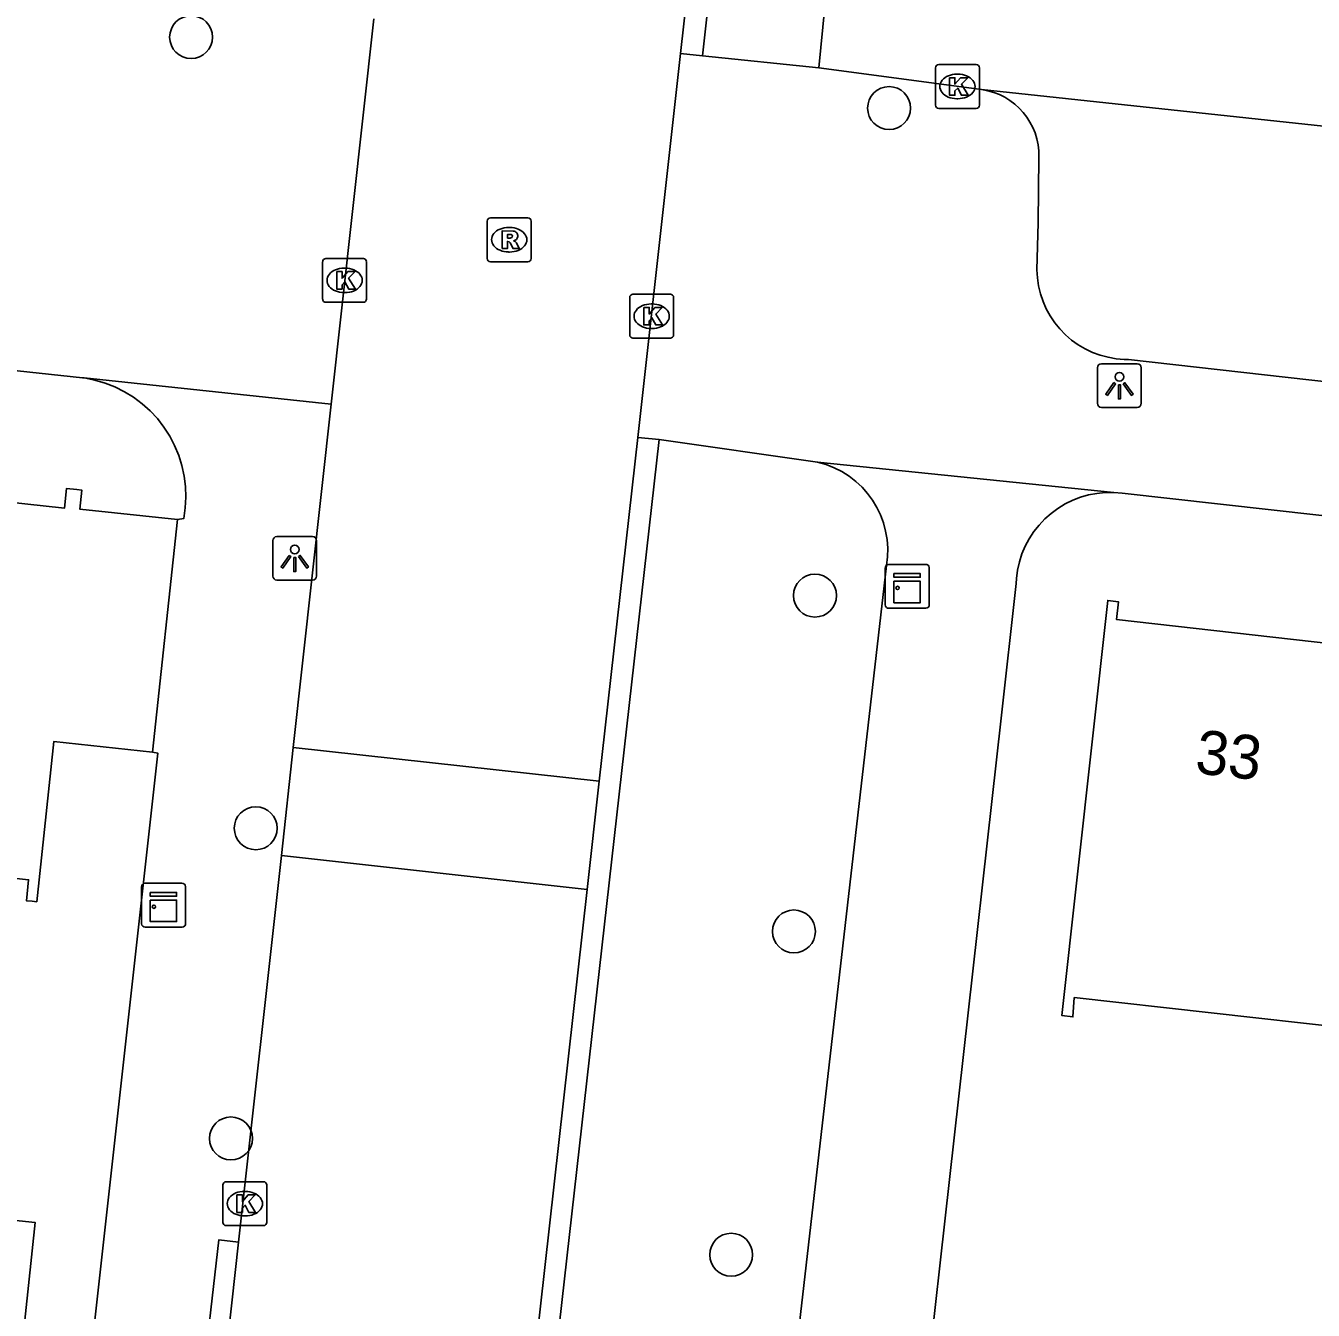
# Model space of a CAD drawing. Extents: x 161928 to 163055, y 386475 to 387428.
# Drawn here: x 162690.3 to 162719.63, y 387189.87 to 387219.14 of the extents above; entities that cross this region are included whole.
import ezdxf

# ---------------------------------------------------------------- set-up
doc = ezdxf.new("R2010")
doc.units = 0
for name, color, linetype in [('IMGEO_Boom', 7, 'Continuous'), ('IMGEO_Kast', 7, 'Continuous'), ('IMGEO_Kolk', 7, 'Continuous'), ('IMGEO_Lichtpunt', 7, 'Continuous'), ('IMGEO_Muur', 7, 'Continuous'), ('IMGEO_Pand', 7, 'Continuous'), ('IMGEO_Pand_nummerreeks', 7, 'Continuous'), ('IMGEO_Rijbaan_lokaal_open', 7, 'Continuous'), ('IMGEO_Rioolput', 7, 'Continuous'), ('IMGEO_Voetpad_open', 7, 'Continuous')]:
    doc.layers.add(name, color=color, linetype=linetype)

msp = doc.modelspace()

# ---------------------------------------------------------------- linework, layer by layer
at = {"layer": 'IMGEO_Boom'}
for centre in [(162694.066, 387218.879), (162709.964, 387217.262), (162708.277, 387206.152), (162695.537, 387200.85), (162707.798, 387198.499), (162694.974, 387193.782), (162706.368, 387191.132)]:
    msp.add_circle(centre, 0.489, dxfattribs=at)
at = {"layer": 'IMGEO_Kast'}
for p, q in [((162709.954, 387206.864), (162710.795, 387206.864)), ((162710.795, 387206.864), (162709.954, 387206.864)), ((162709.879, 387205.939), (162709.879, 387206.78)), ((162709.879, 387206.78), (162709.879, 387205.939)), ((162710.879, 387206.789), (162710.879, 387205.948)), ((162710.879, 387205.948), (162710.879, 387206.789)), ((162710.804, 387205.864), (162709.963, 387205.864)), ((162709.963, 387205.864), (162710.804, 387205.864)), ((162692.939, 387198.673), (162692.939, 387199.514)), ((162692.939, 387199.514), (162692.939, 387198.673)), ((162693.014, 387199.598), (162693.855, 387199.598)), ((162693.855, 387199.598), (162693.014, 387199.598)), ((162693.939, 387199.523), (162693.939, 387198.682)), ((162693.939, 387198.682), (162693.939, 387199.523)), ((162693.864, 387198.598), (162693.023, 387198.598)), ((162693.023, 387198.598), (162693.864, 387198.598))]:
    msp.add_line(p, q, dxfattribs=at)
for points in [[(162710.074, 387206.654), (162710.674, 387206.654), (162710.674, 387206.569), (162710.074, 387206.569), (162710.074, 387206.654)], [(162710.074, 387206.479), (162710.674, 387206.479), (162710.674, 387205.99), (162710.074, 387205.99), (162710.074, 387206.479)], [(162693.134, 387199.388), (162693.734, 387199.388), (162693.734, 387199.303), (162693.134, 387199.303), (162693.134, 387199.388)], [(162693.134, 387199.213), (162693.734, 387199.213), (162693.734, 387198.724), (162693.134, 387198.724), (162693.134, 387199.213)]]:
    msp.add_lwpolyline(points, dxfattribs=at)
for centre in [(162710.158, 387206.328), (162693.218, 387199.062)]:
    msp.add_circle(centre, 0.0377, dxfattribs=at)
for centre, start, end in [((162709.957, 387206.786), 92.4484, 184.2845), ((162709.957, 387206.786), 92.4484, 184.2845), ((162710.801, 387206.786), 2.4484, 94.2845), ((162710.801, 387206.786), 2.4484, 94.2845), ((162709.957, 387205.942), 182.4484, 274.2845), ((162709.957, 387205.942), 182.4484, 274.2845), ((162710.801, 387205.942), 272.4484, 4.2845), ((162710.801, 387205.942), 272.4484, 4.2845), ((162693.017, 387199.52), 92.4484, 184.2845), ((162693.017, 387199.52), 92.4484, 184.2845), ((162693.861, 387199.52), 2.4484, 94.2845), ((162693.861, 387199.52), 2.4484, 94.2845), ((162693.017, 387198.676), 182.4484, 274.2845), ((162693.017, 387198.676), 182.4484, 274.2845), ((162693.861, 387198.676), 272.4484, 4.2845), ((162693.861, 387198.676), 272.4484, 4.2845)]:
    msp.add_arc(centre, 0.0779, start, end, dxfattribs=at)
at = {"layer": 'IMGEO_Kolk'}
for p, q in [((162711.021, 387217.329), (162711.021, 387218.181)), ((162711.096, 387218.255), (162711.948, 387218.255)), ((162711.509, 387218.035), (162711.534, 387218.035)), ((162712.022, 387218.181), (162712.022, 387217.329)), ((162711.532, 387217.475), (162711.507, 387217.475)), ((162711.948, 387217.255), (162711.096, 387217.255)), ((162697.062, 387212.91), (162697.062, 387213.762)), ((162697.137, 387213.836), (162697.989, 387213.836)), ((162697.55, 387213.616), (162697.575, 387213.616)), ((162698.063, 387213.762), (162698.063, 387212.91)), ((162697.573, 387213.056), (162697.548, 387213.056)), ((162704.131, 387213.019), (162704.983, 387213.019)), ((162697.989, 387212.836), (162697.137, 387212.836)), ((162704.056, 387212.093), (162704.056, 387212.945)), ((162704.544, 387212.799), (162704.569, 387212.799)), ((162705.057, 387212.945), (162705.057, 387212.093)), ((162704.567, 387212.239), (162704.542, 387212.239)), ((162704.983, 387212.019), (162704.131, 387212.019)), ((162694.865, 387192.796), (162695.717, 387192.796)), ((162694.79, 387191.87), (162694.79, 387192.722)), ((162695.278, 387192.576), (162695.303, 387192.576)), ((162695.791, 387192.722), (162695.791, 387191.87)), ((162695.301, 387192.016), (162695.276, 387192.016)), ((162695.717, 387191.796), (162694.865, 387191.796))]:
    msp.add_line(p, q, dxfattribs=at)
for points in [[(162711.021, 387217.329), (162711.021, 387218.181)], [(162711.096, 387218.255), (162711.948, 387218.255)], [(162712.022, 387218.181), (162712.022, 387217.329)], [(162711.342, 387217.955), (162711.465, 387217.955), (162711.465, 387217.804), (162711.595, 387217.955), (162711.759, 387217.955), (162711.613, 387217.804), (162711.766, 387217.555), (162711.614, 387217.555), (162711.529, 387217.719), (162711.465, 387217.652), (162711.465, 387217.555), (162711.342, 387217.555), (162711.342, 387217.955)], [(162711.948, 387217.255), (162711.096, 387217.255)], [(162697.062, 387212.91), (162697.062, 387213.762)], [(162697.137, 387213.836), (162697.989, 387213.836)], [(162698.063, 387213.762), (162698.063, 387212.91)], [(162697.383, 387213.536), (162697.506, 387213.536), (162697.506, 387213.385), (162697.636, 387213.536), (162697.8, 387213.536), (162697.654, 387213.385), (162697.807, 387213.136), (162697.655, 387213.136), (162697.57, 387213.3), (162697.506, 387213.233), (162697.506, 387213.136), (162697.383, 387213.136), (162697.383, 387213.536)], [(162704.131, 387213.019), (162704.983, 387213.019)], [(162697.989, 387212.836), (162697.137, 387212.836)], [(162704.056, 387212.093), (162704.056, 387212.945)], [(162704.377, 387212.719), (162704.5, 387212.719), (162704.5, 387212.568), (162704.63, 387212.719), (162704.794, 387212.719), (162704.648, 387212.568), (162704.801, 387212.319), (162704.649, 387212.319), (162704.564, 387212.483), (162704.5, 387212.416), (162704.5, 387212.319), (162704.377, 387212.319), (162704.377, 387212.719)], [(162705.057, 387212.945), (162705.057, 387212.093)], [(162704.983, 387212.019), (162704.131, 387212.019)], [(162694.865, 387192.796), (162695.717, 387192.796)], [(162694.79, 387191.87), (162694.79, 387192.722)], [(162695.111, 387192.496), (162695.234, 387192.496), (162695.234, 387192.345), (162695.364, 387192.496), (162695.528, 387192.496), (162695.382, 387192.345), (162695.535, 387192.096), (162695.383, 387192.096), (162695.298, 387192.26), (162695.234, 387192.193), (162695.234, 387192.096), (162695.111, 387192.096), (162695.111, 387192.496)], [(162695.791, 387192.722), (162695.791, 387191.87)], [(162695.717, 387191.796), (162694.865, 387191.796)]]:
    msp.add_lwpolyline(points, dxfattribs=at)
for centre, start, end in [((162711.098, 387218.179), 91.552, 178.448), ((162711.098, 387218.179), 91.552, 178.448), ((162711.946, 387218.179), 1.552, 88.448), ((162711.946, 387218.179), 1.552, 88.448), ((162711.098, 387217.331), 181.552, 268.448), ((162711.098, 387217.331), 181.552, 268.448), ((162711.946, 387217.331), 271.552, 358.448), ((162711.946, 387217.331), 271.552, 358.448), ((162697.139, 387213.76), 91.552, 178.448), ((162697.139, 387213.76), 91.552, 178.448), ((162697.987, 387213.76), 1.552, 88.448), ((162697.987, 387213.76), 1.552, 88.448), ((162704.133, 387212.943), 91.552, 178.448), ((162704.133, 387212.943), 91.552, 178.448), ((162704.981, 387212.943), 1.552, 88.448), ((162704.981, 387212.943), 1.552, 88.448), ((162697.139, 387212.912), 181.552, 268.448), ((162697.139, 387212.912), 181.552, 268.448), ((162697.987, 387212.912), 271.552, 358.448), ((162697.987, 387212.912), 271.552, 358.448), ((162704.133, 387212.095), 181.552, 268.448), ((162704.133, 387212.095), 181.552, 268.448), ((162704.981, 387212.095), 271.552, 358.448), ((162704.981, 387212.095), 271.552, 358.448), ((162694.867, 387192.72), 91.552, 178.448), ((162694.867, 387192.72), 91.552, 178.448), ((162695.715, 387192.72), 1.552, 88.448), ((162695.715, 387192.72), 1.552, 88.448), ((162694.867, 387191.872), 181.552, 268.448), ((162694.867, 387191.872), 181.552, 268.448), ((162695.715, 387191.872), 271.552, 358.448), ((162695.715, 387191.872), 271.552, 358.448)]:
    msp.add_arc(centre, 0.0765, start, end, dxfattribs=at)
for centre, major_axis, ratio, start_param, end_param in [((162711.508, 387217.755), (-0.387, 0.002), 0.722429, 4.712389, 7.853982), ((162711.533, 387217.755), (-0.39, 0.002), 0.717154, 1.570796, 4.712389), ((162697.549, 387213.336), (-0.387, 0.002), 0.722429, 4.712389, 7.853982), ((162697.574, 387213.336), (-0.39, 0.002), 0.717154, 1.570796, 4.712389), ((162704.543, 387212.519), (-0.387, 0.002), 0.722429, 4.712389, 7.853982), ((162704.568, 387212.519), (-0.39, 0.002), 0.717154, 1.570796, 4.712389), ((162695.277, 387192.296), (-0.387, 0.002), 0.722429, 4.712389, 7.853982), ((162695.302, 387192.296), (-0.39, 0.002), 0.717154, 1.570796, 4.712389)]:
    msp.add_ellipse(centre, major_axis=major_axis, ratio=ratio, start_param=start_param, end_param=end_param, dxfattribs=at)
at = {"layer": 'IMGEO_Lichtpunt'}
for p, q in [((162714.712, 387211.341), (162714.712, 387210.534)), ((162714.712, 387211.341), (162714.712, 387210.534)), ((162715.614, 387211.436), (162714.806, 387211.436)), ((162715.614, 387211.436), (162714.806, 387211.436)), ((162715.708, 387210.534), (162715.708, 387211.341)), ((162715.708, 387210.534), (162715.708, 387211.341)), ((162714.806, 387210.44), (162715.614, 387210.44)), ((162714.806, 387210.44), (162715.614, 387210.44)), ((162696.829, 387207.5), (162696.021, 387207.5)), ((162696.829, 387207.5), (162696.021, 387207.5)), ((162695.927, 387207.405), (162695.927, 387206.598)), ((162695.927, 387207.405), (162695.927, 387206.598)), ((162696.923, 387206.598), (162696.923, 387207.405)), ((162696.923, 387206.598), (162696.923, 387207.405)), ((162696.021, 387206.504), (162696.829, 387206.504)), ((162696.021, 387206.504), (162696.829, 387206.504))]:
    msp.add_line(p, q, dxfattribs=at)
for points in [[(162715.086, 387211.005), (162715.125, 387210.977), (162714.937, 387210.715), (162714.899, 387210.742), (162715.086, 387211.005)], [(162715.188, 387210.957), (162715.235, 387210.957), (162715.235, 387210.635), (162715.188, 387210.635), (162715.188, 387210.957)], [(162715.298, 387210.977), (162715.336, 387211.004), (162715.523, 387210.742), (162715.484, 387210.714), (162715.298, 387210.977)], [(162696.301, 387207.069), (162696.34, 387207.041), (162696.152, 387206.779), (162696.114, 387206.806), (162696.301, 387207.069)], [(162696.403, 387207.021), (162696.45, 387207.021), (162696.45, 387206.699), (162696.403, 387206.699), (162696.403, 387207.021)], [(162696.513, 387207.041), (162696.551, 387207.068), (162696.738, 387206.806), (162696.699, 387206.778), (162696.513, 387207.041)]]:
    msp.add_lwpolyline(points, dxfattribs=at)
for centre in [(162715.211, 387211.139), (162696.426, 387207.203)]:
    msp.add_circle(centre, 0.0994, dxfattribs=at)
for centre, start, end in [((162714.806, 387211.341), 90, 180), ((162714.806, 387211.341), 90, 180), ((162715.614, 387211.341), 0, 90), ((162715.614, 387211.341), 0, 90), ((162714.806, 387210.534), 180, 270), ((162714.806, 387210.534), 180, 270), ((162715.614, 387210.534), 270, 0), ((162715.614, 387210.534), 270, 360), ((162696.021, 387207.405), 90, 180), ((162696.021, 387207.405), 90, 180), ((162696.829, 387207.405), 0, 90), ((162696.829, 387207.405), 0, 90), ((162696.021, 387206.598), 180, 270), ((162696.021, 387206.598), 180, 270), ((162696.829, 387206.598), 270, 0), ((162696.829, 387206.598), 270, 360)]:
    msp.add_arc(centre, 0.0946, start, end, dxfattribs=at)
at = {"layer": 'IMGEO_Muur'}
msp.add_lwpolyline([(162712.515, 387203.36), (162710.587, 387186.13)], dxfattribs=at)
at = {"layer": 'IMGEO_Pand'}
for points in [[(162685.052, 387208.811), (162691.181, 387208.144), (162691.229, 387208.594), (162691.463, 387208.568), (162691.575, 387208.556), (162691.529, 387208.125), (162693.755, 387207.885)], [(162693.186, 387202.587), (162693.755, 387207.885)], [(162721.395, 387204.905), (162715.144, 387205.609), (162715.189, 387206.014), (162714.945, 387206.042), (162713.901, 387196.582), (162714.151, 387196.551), (162714.182, 387196.991), (162720.424, 387196.296)], [(162693.186, 387202.587), (162690.94, 387202.828), (162690.548, 387199.175), (162690.442, 387199.186), (162690.314, 387199.2), (162690.365, 387199.677), (162684.132, 387200.356)], [(162683.29, 387192.622), (162690.512, 387191.867), (162690.138, 387188.352), (162682.909, 387189.12)]]:
    msp.add_lwpolyline(points, dxfattribs=at)
at = {"layer": 'IMGEO_Rijbaan_lokaal_open'}
for points in [[(162705.217, 387218.507), (162705.921, 387224.797)], [(162708.366, 387218.182), (162708.978, 387224.448), (162713.027, 387224.021)], [(162698.231, 387219.296), (162697.259, 387210.515)], [(162704.238, 387209.757), (162705.217, 387218.507)], [(162712.071, 387217.682), (162708.366, 387218.182)], [(162744.719, 387214.18), (162712.071, 387217.682)], [(162697.259, 387210.515), (162696.394, 387202.693)], [(162703.361, 387201.922), (162704.238, 387209.757)], [(162696.121, 387200.228), (162696.394, 387202.693)], [(162696.394, 387202.693), (162703.361, 387201.922)], [(162703.361, 387201.922), (162703.086, 387199.458)], [(162695.146, 387191.422), (162696.121, 387200.228)], [(162696.121, 387200.228), (162703.086, 387199.458)], [(162703.086, 387199.458), (162699.868, 387170.7), (162694.728, 387123.975)], [(162694.756, 387187.896), (162695.146, 387191.422)]]:
    msp.add_lwpolyline(points, dxfattribs=at)
at = {"layer": 'IMGEO_Rioolput'}
for p, q in [((162700.811, 387213.836), (162700.811, 387214.688)), ((162700.886, 387214.762), (162701.738, 387214.762)), ((162701.299, 387214.542), (162701.324, 387214.542)), ((162701.812, 387214.688), (162701.812, 387213.836)), ((162701.322, 387213.982), (162701.297, 387213.982)), ((162701.738, 387213.762), (162700.886, 387213.762))]:
    msp.add_line(p, q, dxfattribs=at)
for points in [[(162700.811, 387213.836), (162700.811, 387214.688)], [(162700.886, 387214.762), (162701.738, 387214.762)], [(162701.812, 387214.688), (162701.812, 387213.836)], [(162701.4, 387214.46), (162701.148, 387214.462), (162701.148, 387214.062)], [(162701.148, 387214.062), (162701.272, 387214.062), (162701.272, 387214.224), (162701.283, 387214.224)], [(162701.326, 387214.381), (162701.272, 387214.381), (162701.272, 387214.3)], [(162701.272, 387214.3), (162701.324, 387214.3)], [(162701.33, 387214.195), (162701.401, 387214.062), (162701.541, 387214.062), (162701.476, 387214.188)], [(162701.738, 387213.762), (162700.886, 387213.762)]]:
    msp.add_lwpolyline(points, dxfattribs=at)
for centre, radius, start, end in [((162700.888, 387214.686), 0.0765, 91.552, 178.448), ((162700.888, 387214.686), 0.0765, 91.552, 178.448), ((162701.736, 387214.686), 0.0765, 1.552, 88.448), ((162701.736, 387214.686), 0.0765, 1.552, 88.448), ((162701.282, 387214.171), 0.0533, 26.0293, 88.6989), ((162701.308, 387214.489), 0.19, 274.7715, 282.9687), ((162701.332, 387214.285), 0.0964, 77.0061, 93.1865), ((162701.346, 387214.342), 0.0378, 276.6634, 79.6772), ((162701.399, 387214.35), 0.109, 350.3612, 89.416), ((162701.397, 387214.35), 0.112, 277.5842, 350.9817), ((162701.381, 387214.135), 0.108, 29.5134, 73.7905), ((162700.888, 387213.838), 0.0765, 181.552, 268.448), ((162700.888, 387213.838), 0.0765, 181.552, 268.448), ((162701.736, 387213.838), 0.0765, 271.552, 358.448), ((162701.736, 387213.838), 0.0765, 271.552, 358.448)]:
    msp.add_arc(centre, radius, start, end, dxfattribs=at)
for centre, major_axis, ratio, start_param, end_param in [((162701.298, 387214.262), (-0.387, 0.002), 0.722429, 4.712389, 7.853982), ((162701.323, 387214.262), (-0.39, 0.002), 0.717154, 1.570796, 4.712389)]:
    msp.add_ellipse(centre, major_axis=major_axis, ratio=ratio, start_param=start_param, end_param=end_param, dxfattribs=at)
at = {"layer": 'IMGEO_Voetpad_open'}
for points in [[(162705.921, 387224.797), (162706.413, 387224.747), (162705.716, 387218.456)], [(162705.716, 387218.456), (162705.217, 387218.507)], [(162708.366, 387218.182), (162705.716, 387218.456)], [(162743.061, 387208.435), (162742.944, 387208.432), (162742.828, 387208.44), (162715.418, 387211.534), (162715.319, 387211.536), (162715.135, 387211.551), (162714.953, 387211.583), (162714.774, 387211.631), (162714.601, 387211.695), (162714.434, 387211.774), (162714.274, 387211.868), (162714.124, 387211.975), (162713.984, 387212.096), (162713.855, 387212.228), (162713.738, 387212.372), (162713.635, 387212.525), (162713.546, 387212.687), (162713.472, 387212.856), (162713.413, 387213.032), (162713.37, 387213.211), (162713.343, 387213.394), (162713.333, 387213.579), (162713.359, 387214.644), (162713.376, 387216.145)], [(162691.632, 387211.112), (162691.595, 387211.117), (162649.637, 387215.636)], [(162693.755, 387207.885), (162693.898, 387207.909), (162693.933, 387208.15), (162693.946, 387208.393), (162693.938, 387208.636), (162693.908, 387208.877), (162693.857, 387209.115), (162693.784, 387209.347), (162693.691, 387209.572), (162693.578, 387209.788), (162693.447, 387209.993), (162693.298, 387210.185), (162693.132, 387210.363), (162692.951, 387210.525), (162692.756, 387210.671), (162692.549, 387210.799), (162692.331, 387210.907), (162692.105, 387210.996), (162691.871, 387211.065), (162691.632, 387211.112)], [(162691.632, 387211.112), (162697.259, 387210.515)], [(162704.729, 387209.708), (162702.283, 387188.02)], [(162704.238, 387209.757), (162704.729, 387209.708)], [(162704.729, 387209.708), (162708.335, 387209.195)], [(162708.335, 387209.195), (162715.082, 387208.501)], [(162710.587, 387186.13), (162712.515, 387203.36), (162712.859, 387206.431), (162712.866, 387206.543), (162712.891, 387206.734), (162712.933, 387206.921), (162712.992, 387207.103), (162713.066, 387207.28), (162713.157, 387207.449), (162713.262, 387207.61), (162713.38, 387207.76), (162713.512, 387207.9), (162713.656, 387208.027), (162713.811, 387208.14), (162713.975, 387208.24), (162714.147, 387208.324), (162714.326, 387208.393), (162714.511, 387208.445), (162714.699, 387208.48), (162714.89, 387208.499), (162715.082, 387208.501)], [(162715.082, 387208.501), (162715.273, 387208.485), (162772.429, 387202.09)], [(162707.662, 387187.259), (162709.904, 387206.835)], [(162691.693, 387187.998), (162693.307, 387202.562), (162693.186, 387202.587)], [(162694.756, 387187.896), (162694.298, 387187.944), (162694.696, 387191.469), (162695.146, 387191.422)]]:
    msp.add_lwpolyline(points, dxfattribs=at)
for centre, radius, start, end in [((162711.869, 387216.188), 1.508, 358.369, 82.2973), ((162707.869, 387207.183), 2.065, 350.2873, 76.9471)]:
    msp.add_arc(centre, radius, start, end, dxfattribs=at)

# ---------------------------------------------------------------- texts
at = {"layer": 'IMGEO_Pand_nummerreeks'}
msp.add_text('33', height=1, rotation=353.5724, dxfattribs=at).set_placement((162716.913, 387202.109))

doc.saveas('drawing.dxf')
